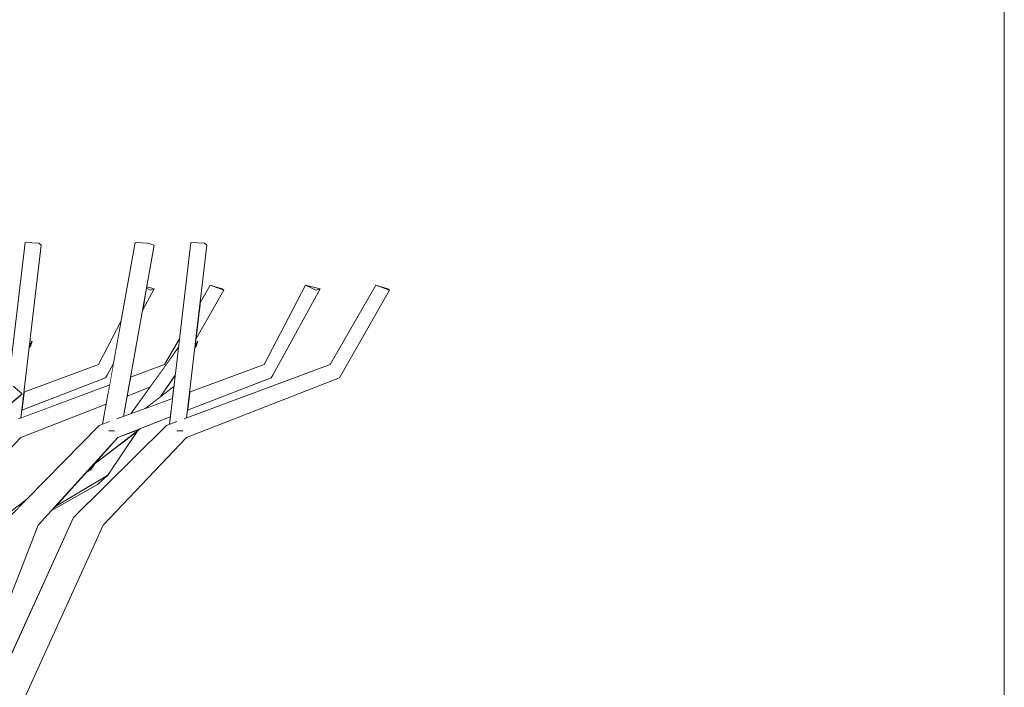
# Model space of a CAD drawing. Extents: x -289599 to -184549, y 66678 to 295474.
# Tile 550 of 656: x -250473 to -250198, y 71802 to 71988. Entities that reach past the tile are written whole.
import ezdxf

# ---------------------------------------------------------------- set-up
doc = ezdxf.new("R2010")
doc.units = 0
doc.header["$MEASUREMENT"] = 0
doc.linetypes.add('Wipeout_Contour', pattern=[1000, 0, -1000])
doc.layers.add('arch drzewa', color=8, linetype='Continuous')
doc.layers.add('Model drzwi', color=8, linetype='Continuous')
doc.layers.add('arch drzewa_Nr_Pióra__4', color=8, linetype='Continuous', lineweight=9)
doc.layers.add('Model drzwi_Nr_Pióra__87', color=8, linetype='Continuous', lineweight=20)

msp = doc.modelspace()

# ---------------------------------------------------------------- linework, layer by layer
at = {"layer": 'Model drzwi_Nr_Pióra__87', "linetype": 'Continuous'}
msp.add_line((-250198.17, 73553.5), (-250198.17, 71513.5), dxfattribs=at)

# ---------------------------------------------------------------- wipeouts: each hides what was drawn before it
at = {"color": 254, "linetype": 'Wipeout_Contour', "lineweight": 0, "ltscale": 1022153.662929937}
msp.add_wipeout([(-250470.35, 71897.53), (-250470.43, 71896.9), (-250469.98, 71897.52), (-250469.58, 71898.67)], dxfattribs=at).dxf.layer = 'arch drzewa'
at = {"color": 254, "linetype": 'Wipeout_Contour', "lineweight": 0, "ltscale": 1021977.771083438}
msp.add_wipeout([(-250424.16, 71896.9), (-250423.72, 71897.52), (-250423.32, 71898.67), (-250424.09, 71897.53)], dxfattribs=at).dxf.layer = 'arch drzewa'
at = {"color": 254, "linetype": 'Wipeout_Contour', "lineweight": 0, "ltscale": 1021929.294055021}
msp.add_wipeout([(-250425.95, 71881.71), (-250426.21, 71879.44), (-250402.85, 71888.5), (-250404.84, 71892.22)], dxfattribs=at).dxf.layer = 'arch drzewa'
at = {"color": 254, "linetype": 'Wipeout_Contour', "lineweight": 0, "ltscale": 1532988.760950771}
msp.add_wipeout([(-250430.39, 71888.16), (-250433.64, 71883.35), (-250430.03, 71886.11), (-250429.68, 71889.11), (-250430.02, 71888.5), (-250430.2, 71888.43)], dxfattribs=at).dxf.layer = 'Model drzwi'
at = {"color": 254, "linetype": 'Wipeout_Contour', "lineweight": 0, "ltscale": 2555307.952757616}
msp.add_wipeout([(-250496.05, 71847.35), (-250497.79, 71843.53), (-250494.81, 71837.72), (-250488.69, 71843.22), (-250479.01, 71848.56), (-250471.12, 71854.61), (-250450.88, 71875.21), (-250449.91, 71875.57), (-250448.9, 71881.16), (-250472.72, 71871.89)], dxfattribs=at).dxf.layer = 'Model drzwi'

# ---------------------------------------------------------------- next in the draw order: wipeouts: each hides what was drawn before it
at = {"color": 254, "linetype": 'Wipeout_Contour', "lineweight": 0, "ltscale": 766410.289153}
msp.add_wipeout([(-250402.85, 71888.5), (-250390.28, 71912.94), (-250393.27, 71914.34)], dxfattribs=at).dxf.layer = 'arch drzewa'
at = {"color": 254, "linetype": 'Wipeout_Contour', "lineweight": 0, "ltscale": 766615.943648}
msp.add_wipeout([(-250470.35, 71897.53), (-250469.58, 71898.67), (-250470.2, 71898.8)], dxfattribs=at).dxf.layer = 'arch drzewa'
at = {"color": 254, "linetype": 'Wipeout_Contour', "lineweight": 0, "ltscale": 766484.024907}
msp.add_wipeout([(-250424.09, 71897.53), (-250423.32, 71898.67), (-250423.94, 71898.8)], dxfattribs=at).dxf.layer = 'arch drzewa'
at = {"color": 254, "linetype": 'Wipeout_Contour', "lineweight": 0, "ltscale": 766458.104039}
msp.add_wipeout([(-250425.95, 71881.71), (-250404.84, 71892.22), (-250425.62, 71884.54)], dxfattribs=at).dxf.layer = 'arch drzewa'
at = {"color": 254, "linetype": 'Wipeout_Contour', "lineweight": 0, "ltscale": 766493.426613}
msp.add_wipeout([(-250429.66, 71889.25), (-250430.39, 71888.16), (-250429.67, 71889.18)], dxfattribs=at).dxf.layer = 'arch drzewa'
at = {"color": 254, "linetype": 'Wipeout_Contour', "lineweight": 0, "ltscale": 3066099.083994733}
msp.add_wipeout([(-250481.6, 71812.3), (-250478.04, 71805.61), (-250458.09, 71849.53), (-250432.05, 71875.21), (-250431.28, 71875.5), (-250431.03, 71877.58), (-250439.35, 71874.35), (-250440.05, 71873.81), (-250448.42, 71861.37), (-250451.38, 71858.73), (-250464.18, 71851.45), (-250467.9, 71847.35)], dxfattribs=at).dxf.layer = 'Model drzwi'

# ---------------------------------------------------------------- next in the draw order: wipeouts: each hides what was drawn before it
at = {"color": 254, "linetype": 'Wipeout_Contour', "lineweight": 0, "ltscale": 766416.883692}
msp.add_wipeout([(-250393.27, 71914.34), (-250404.84, 71892.22), (-250402.85, 71888.5)], dxfattribs=at).dxf.layer = 'arch drzewa'
at = {"color": 254, "linetype": 'Wipeout_Contour', "lineweight": 0, "ltscale": 1022101.599074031}
msp.add_wipeout([(-250485.33, 71819.3), (-250481.6, 71812.3), (-250467.9, 71847.35), (-250476.1, 71849.53)], dxfattribs=at).dxf.layer = 'arch drzewa'
at = {"color": 254, "linetype": 'Wipeout_Contour', "lineweight": 0, "ltscale": 1533130.936968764}
msp.add_wipeout([(-250472.48, 71879.44), (-250472.73, 71877.29), (-250447.94, 71886.51), (-250446.83, 71892.65), (-250448.69, 71889.26), (-250449.11, 71888.5)], dxfattribs=at).dxf.layer = 'Model drzwi'
at = {"color": 254, "linetype": 'Wipeout_Contour', "lineweight": 0, "ltscale": 1022024.569493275}
msp.add_wipeout([(-250443.1, 71883.42), (-250444.13, 71877.71), (-250442.03, 71878.48), (-250436.72, 71885.9)], dxfattribs=at).dxf.layer = 'Model drzwi'
at = {"color": 254, "linetype": 'Wipeout_Contour', "lineweight": 0, "ltscale": 1022047.313592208}
msp.add_wipeout([(-250454.65, 71861.98), (-250453.33, 71862.71), (-250451.87, 71864.75), (-250452.79, 71864.05)], dxfattribs=at).dxf.layer = 'Model drzwi'

# ---------------------------------------------------------------- next in the draw order: wipeouts: each hides what was drawn before it
at = {"color": 254, "linetype": 'Wipeout_Contour', "lineweight": 0, "ltscale": 766406.116651}
msp.add_wipeout([(-250402.43, 71889.26), (-250389.22, 71913.31), (-250390.28, 71912.94)], dxfattribs=at).dxf.layer = 'arch drzewa'
at = {"color": 254, "linetype": 'Wipeout_Contour', "lineweight": 0, "ltscale": 766541.84249}
msp.add_wipeout([(-250467.9, 71847.35), (-250445.69, 71871.89), (-250450.88, 71875.21)], dxfattribs=at).dxf.layer = 'arch drzewa'

# ---------------------------------------------------------------- next in the draw order: wipeouts: each hides what was drawn before it
at = {"color": 254, "linetype": 'Wipeout_Contour', "lineweight": 0, "ltscale": 766410.22558}
msp.add_wipeout([(-250390.28, 71912.94), (-250402.85, 71888.5), (-250402.43, 71889.26)], dxfattribs=at).dxf.layer = 'arch drzewa'
at = {"color": 254, "linetype": 'Wipeout_Contour', "lineweight": 0, "ltscale": 766498.563901}
msp.add_wipeout([(-250445.69, 71871.89), (-250431.03, 71877.58), (-250430.83, 71879.28)], dxfattribs=at).dxf.layer = 'arch drzewa'
at = {"color": 254, "linetype": 'Wipeout_Contour', "lineweight": 0, "ltscale": 766563.14434}
msp.add_wipeout([(-250450.88, 71875.21), (-250476.1, 71849.53), (-250467.9, 71847.35)], dxfattribs=at).dxf.layer = 'arch drzewa'

# ---------------------------------------------------------------- next in the draw order: wipeouts: each hides what was drawn before it
at = {"color": 254, "linetype": 'Wipeout_Contour', "lineweight": 0, "ltscale": 766404.80744}
msp.add_wipeout([(-250390.28, 71912.94), (-250389.22, 71913.31), (-250393.27, 71914.34)], dxfattribs=at).dxf.layer = 'arch drzewa'
at = {"color": 254, "linetype": 'Wipeout_Contour', "lineweight": 0, "ltscale": 1022178.994972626}
msp.add_wipeout([(-250492.52, 71871.32), (-250493.95, 71865.9), (-250472.37, 71884.03), (-250474.85, 71886.17)], dxfattribs=at).dxf.layer = 'arch drzewa'
at = {"color": 254, "linetype": 'Wipeout_Contour', "lineweight": 0, "ltscale": 2044050.238601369}
msp.add_wipeout([(-250448.09, 71876.25), (-250450.88, 71875.21), (-250445.69, 71871.89), (-250430.83, 71879.28), (-250430.42, 71882.77), (-250445.92, 71877.05), (-250446.62, 71873.61), (-250448.14, 71873.74)], dxfattribs=at).dxf.layer = 'arch drzewa'
at = {"color": 254, "linetype": 'Wipeout_Contour', "lineweight": 0, "ltscale": 1022051.740256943}
msp.add_wipeout([(-250464.18, 71851.45), (-250451.38, 71858.73), (-250448.42, 71861.37), (-250463.27, 71852.47)], dxfattribs=at).dxf.layer = 'arch drzewa'
at = {"color": 254, "linetype": 'Wipeout_Contour', "lineweight": 0, "ltscale": 1788726.923346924}
msp.add_wipeout([(-250487.02, 71842.04), (-250486.57, 71841.68), (-250484.56, 71841.62), (-250482.51, 71841.26), (-250478.01, 71844.71), (-250476.1, 71849.53), (-250472.63, 71853.07)], dxfattribs=at).dxf.layer = 'arch drzewa'

# ---------------------------------------------------------------- next in the draw order: linework, layer by layer
at = {"layer": 'arch drzewa_Nr_Pióra__4', "linetype": 'Continuous'}
for p, q in [((-250390.28, 71912.94), (-250393.27, 71914.34)), ((-250393.27, 71914.34), (-250389.22, 71913.31)), ((-250389.22, 71913.31), (-250390.28, 71912.94))]:
    msp.add_line(p, q, dxfattribs=at)

# ---------------------------------------------------------------- next in the draw order: wipeouts: each hides what was drawn before it
at = {"color": 254, "linetype": 'Wipeout_Contour', "lineweight": 0, "ltscale": 766528.300828}
msp.add_wipeout([(-250448.14, 71873.74), (-250446.62, 71873.61), (-250446.82, 71873.67)], dxfattribs=at).dxf.layer = 'arch drzewa'
at = {"color": 254, "linetype": 'Wipeout_Contour', "lineweight": 0, "ltscale": 1022050.066447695}
msp.add_wipeout([(-250455.38, 71861.18), (-250463.27, 71852.47), (-250448.42, 71861.37), (-250453.33, 71862.71)], dxfattribs=at).dxf.layer = 'arch drzewa'
at = {"color": 254, "linetype": 'Wipeout_Contour', "lineweight": 0, "ltscale": 1533200.206945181}
msp.add_wipeout([(-250487.07, 71842.04), (-250487.02, 71842.04), (-250472.63, 71853.07), (-250471.12, 71854.61), (-250485.39, 71843.67), (-250486.63, 71842.42)], dxfattribs=at).dxf.layer = 'arch drzewa'

# ---------------------------------------------------------------- next in the draw order: wipeouts: each hides what was drawn before it
at = {"color": 254, "linetype": 'Wipeout_Contour', "lineweight": 0, "ltscale": 1533064.087449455}
msp.add_wipeout([(-250446.82, 71873.67), (-250446.62, 71873.61), (-250445.92, 71877.05), (-250444.13, 71877.71), (-250435.52, 71925.53), (-250437.39, 71926.05)], dxfattribs=at).dxf.layer = 'arch drzewa'
at = {"color": 254, "linetype": 'Wipeout_Contour', "lineweight": 0, "ltscale": 766537.618818}
msp.add_wipeout([(-250454.65, 71861.98), (-250455.38, 71861.18), (-250453.33, 71862.71)], dxfattribs=at).dxf.layer = 'arch drzewa'
at = {"color": 254, "linetype": 'Wipeout_Contour', "lineweight": 0, "ltscale": 1533072.500956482}
msp.add_wipeout([(-250496.77, 71743.95), (-250449.79, 71847.35), (-250458.09, 71849.53), (-250475.76, 71801.31), (-250474.46, 71798.89), (-250476.91, 71798.15)], dxfattribs=at).dxf.layer = 'arch drzewa'

# ---------------------------------------------------------------- next in the draw order: wipeouts: each hides what was drawn before it
at = {"color": 254, "linetype": 'Wipeout_Contour', "lineweight": 0, "ltscale": 1533077.513297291}
msp.add_wipeout([(-250440.79, 71926.23), (-250449.91, 71875.57), (-250448.09, 71876.25), (-250448.14, 71873.74), (-250446.82, 71873.67), (-250437.39, 71926.05)], dxfattribs=at).dxf.layer = 'arch drzewa'
at = {"color": 254, "linetype": 'Wipeout_Contour', "lineweight": 0, "ltscale": 2299642.914858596}
msp.add_wipeout([(-250503.09, 71750.47), (-250496.77, 71743.95), (-250476.91, 71798.15), (-250479.92, 71797.24), (-250480.03, 71797.47), (-250476.03, 71801.38), (-250475.95, 71801.67), (-250475.76, 71801.31), (-250458.09, 71849.53)], dxfattribs=at).dxf.layer = 'arch drzewa'

# ---------------------------------------------------------------- next in the draw order: linework, layer by layer
at = {"layer": 'arch drzewa_Nr_Pióra__4', "linetype": 'Continuous'}
for p, q in [((-250437.39, 71926.05), (-250440.79, 71926.23)), ((-250435.52, 71925.53), (-250437.39, 71926.05))]:
    msp.add_line(p, q, dxfattribs=at)

# ---------------------------------------------------------------- next in the draw order: wipeouts: each hides what was drawn before it
at = {"color": 254, "linetype": 'Wipeout_Contour', "lineweight": 0, "ltscale": 766536.117941}
msp.add_wipeout([(-250438.45, 71909.23), (-250436.54, 71912.94), (-250437.69, 71913.48)], dxfattribs=at).dxf.layer = 'arch drzewa'
at = {"color": 254, "linetype": 'Wipeout_Contour', "lineweight": 0, "ltscale": 1021998.582105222}
msp.add_wipeout([(-250428.85, 71896.19), (-250437.91, 71880.07), (-250433.64, 71883.35), (-250429.66, 71889.25)], dxfattribs=at).dxf.layer = 'arch drzewa'
at = {"color": 254, "linetype": 'Wipeout_Contour', "lineweight": 0, "ltscale": 1022105.187882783}
msp.add_wipeout([(-250472.48, 71879.44), (-250449.11, 71888.5), (-250451.1, 71892.22), (-250472.21, 71881.71)], dxfattribs=at).dxf.layer = 'arch drzewa'
at = {"color": 254, "linetype": 'Wipeout_Contour', "lineweight": 0, "ltscale": 766620.366599}
msp.add_wipeout([(-250496.05, 71847.35), (-250472.72, 71871.89), (-250478.31, 71875.21)], dxfattribs=at).dxf.layer = 'arch drzewa'
at = {"color": 254, "linetype": 'Wipeout_Contour', "lineweight": 0, "ltscale": 766513.849667}
msp.add_wipeout([(-250448.42, 71861.37), (-250440.05, 71873.81), (-250442.47, 71871.96)], dxfattribs=at).dxf.layer = 'arch drzewa'

# ---------------------------------------------------------------- next in the draw order: linework, layer by layer
at = {"layer": 'arch drzewa_Nr_Pióra__4', "linetype": 'Continuous'}
for p, q in [((-250485.4, 71843.66), (-250471.12, 71854.61)), ((-250481.6, 71812.3), (-250467.9, 71847.35))]:
    msp.add_line(p, q, dxfattribs=at)

# ---------------------------------------------------------------- next in the draw order: wipeouts: each hides what was drawn before it
at = {"color": 254, "linetype": 'Wipeout_Contour', "lineweight": 0, "ltscale": 1022045.608154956}
msp.add_wipeout([(-250438.8, 71907.26), (-250435.48, 71913.31), (-250436.54, 71912.94), (-250438.45, 71909.21)], dxfattribs=at).dxf.layer = 'arch drzewa'
at = {"color": 254, "linetype": 'Wipeout_Contour', "lineweight": 0, "ltscale": 766546.399092}
msp.add_wipeout([(-250446.13, 71896.55), (-250449.11, 71888.5), (-250446.75, 71893.09)], dxfattribs=at).dxf.layer = 'arch drzewa'
at = {"color": 254, "linetype": 'Wipeout_Contour', "lineweight": 0, "ltscale": 1277508.88244995}
msp.add_wipeout([(-250442.03, 71878.48), (-250438.07, 71879.95), (-250437.91, 71880.07), (-250428.85, 71896.19), (-250428.75, 71897.03)], dxfattribs=at).dxf.layer = 'arch drzewa'
at = {"color": 254, "linetype": 'Wipeout_Contour', "lineweight": 0, "ltscale": 766590.024503}
msp.add_wipeout([(-250472.21, 71881.71), (-250451.1, 71892.22), (-250471.88, 71884.54)], dxfattribs=at).dxf.layer = 'arch drzewa'
at = {"color": 254, "linetype": 'Wipeout_Contour', "lineweight": 0, "ltscale": 1022033.140637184}
msp.add_wipeout([(-250451.87, 71864.75), (-250453.33, 71862.71), (-250448.42, 71861.37), (-250442.47, 71871.96)], dxfattribs=at).dxf.layer = 'arch drzewa'

# ---------------------------------------------------------------- next in the draw order: wipeouts: each hides what was drawn before it
at = {"color": 254, "linetype": 'Wipeout_Contour', "lineweight": 0, "ltscale": 766534.87313}
msp.add_wipeout([(-250438.45, 71909.23), (-250438.45, 71909.21), (-250436.54, 71912.94)], dxfattribs=at).dxf.layer = 'arch drzewa'
at = {"color": 254, "linetype": 'Wipeout_Contour', "lineweight": 0, "ltscale": 1022066.486308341}
msp.add_wipeout([(-250451.1, 71892.22), (-250449.11, 71888.5), (-250446.13, 71896.55), (-250444.71, 71904.45)], dxfattribs=at).dxf.layer = 'arch drzewa'
at = {"color": 254, "linetype": 'Wipeout_Contour', "lineweight": 0, "ltscale": 766495.205178}
msp.add_wipeout([(-250437.11, 71880.3), (-250430.42, 71882.77), (-250430.08, 71885.69)], dxfattribs=at).dxf.layer = 'arch drzewa'
at = {"color": 254, "linetype": 'Wipeout_Contour', "lineweight": 0, "ltscale": 766521.164188}
msp.add_wipeout([(-250445.69, 71871.89), (-250452.79, 71864.05), (-250439.35, 71874.35)], dxfattribs=at).dxf.layer = 'arch drzewa'

# ---------------------------------------------------------------- next in the draw order: wipeouts: each hides what was drawn before it
at = {"color": 254, "linetype": 'Wipeout_Contour', "lineweight": 0, "ltscale": 1022046.814090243}
msp.add_wipeout([(-250437.69, 71913.48), (-250436.54, 71912.94), (-250435.48, 71913.31), (-250437.62, 71913.85)], dxfattribs=at).dxf.layer = 'arch drzewa'
at = {"color": 254, "linetype": 'Wipeout_Contour', "lineweight": 0, "ltscale": 766545.950885}
msp.add_wipeout([(-250446.77, 71893.01), (-250448.69, 71889.26), (-250446.83, 71892.65)], dxfattribs=at).dxf.layer = 'arch drzewa'
at = {"color": 254, "linetype": 'Wipeout_Contour', "lineweight": 0, "ltscale": 1021998.154649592}
msp.add_wipeout([(-250438.07, 71879.95), (-250437.11, 71880.3), (-250430.08, 71885.69), (-250430.03, 71886.11)], dxfattribs=at).dxf.layer = 'arch drzewa'
at = {"color": 254, "linetype": 'Wipeout_Contour', "lineweight": 0, "ltscale": 766488.44183}
msp.add_wipeout([(-250449.79, 71847.35), (-250426.46, 71871.89), (-250432.05, 71875.21)], dxfattribs=at).dxf.layer = 'arch drzewa'

# ---------------------------------------------------------------- next in the draw order: linework, layer by layer
at = {"layer": 'arch drzewa_Nr_Pióra__4', "linetype": 'Continuous'}
for p, q in [((-250438.8, 71907.26), (-250435.48, 71913.31)), ((-250436.54, 71912.94), (-250437.69, 71913.48)), ((-250437.62, 71913.85), (-250435.48, 71913.31)), ((-250435.48, 71913.31), (-250436.54, 71912.94))]:
    msp.add_line(p, q, dxfattribs=at)

# ---------------------------------------------------------------- next in the draw order: wipeouts: each hides what was drawn before it
at = {"color": 254, "linetype": 'Wipeout_Contour', "lineweight": 0, "ltscale": 1022061.405626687}
msp.add_wipeout([(-250446.75, 71893.09), (-250449.11, 71888.5), (-250448.69, 71889.26), (-250446.77, 71893.01)], dxfattribs=at).dxf.layer = 'arch drzewa'
at = {"color": 254, "linetype": 'Wipeout_Contour', "lineweight": 0, "ltscale": 766400.453581}
msp.add_wipeout([(-250426.46, 71871.89), (-250383.76, 71888.5), (-250386.35, 71892.22)], dxfattribs=at).dxf.layer = 'arch drzewa'
at = {"color": 254, "linetype": 'Wipeout_Contour', "lineweight": 0, "ltscale": 766510.902642}
msp.add_wipeout([(-250432.05, 71875.21), (-250458.09, 71849.53), (-250449.79, 71847.35)], dxfattribs=at).dxf.layer = 'arch drzewa'

# ---------------------------------------------------------------- next in the draw order: linework, layer by layer
at = {"layer": 'arch drzewa_Nr_Pióra__4', "linetype": 'Continuous'}
for p, q in [((-250451.1, 71892.22), (-250444.71, 71904.45)), ((-250448.69, 71889.26), (-250446.83, 71892.65)), ((-250448.69, 71889.26), (-250449.11, 71888.5)), ((-250454.65, 71861.98), (-250453.33, 71862.71)), ((-250453.33, 71862.71), (-250451.87, 71864.75)), ((-250463.27, 71852.47), (-250448.42, 71861.37)), ((-250451.38, 71858.73), (-250448.42, 71861.37)), ((-250464.18, 71851.45), (-250451.38, 71858.73)), ((-250503.09, 71750.47), (-250458.09, 71849.53)), ((-250496.77, 71743.95), (-250449.79, 71847.35))]:
    msp.add_line(p, q, dxfattribs=at)

# ---------------------------------------------------------------- next in the draw order: wipeouts: each hides what was drawn before it
at = {"color": 254, "linetype": 'Wipeout_Contour', "lineweight": 0, "ltscale": 766354.026205}
msp.add_wipeout([(-250383.76, 71888.5), (-250369.86, 71912.94), (-250373.62, 71914.34)], dxfattribs=at).dxf.layer = 'arch drzewa'
at = {"color": 254, "linetype": 'Wipeout_Contour', "lineweight": 0, "ltscale": 1788406.415658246}
msp.add_wipeout([(-250429.28, 71876.25), (-250432.05, 71875.21), (-250426.46, 71871.89), (-250386.35, 71892.22), (-250427.12, 71877.05), (-250427.56, 71873.61), (-250429.12, 71873.74)], dxfattribs=at).dxf.layer = 'arch drzewa'
at = {"color": 254, "linetype": 'Wipeout_Contour', "lineweight": 0, "ltscale": 766560.530687}
msp.add_wipeout([(-250472.72, 71871.89), (-250448.9, 71881.16), (-250448.35, 71884.24)], dxfattribs=at).dxf.layer = 'arch drzewa'

# ---------------------------------------------------------------- next in the draw order: linework, layer by layer
at = {"layer": 'arch drzewa_Nr_Pióra__4', "linetype": 'Continuous'}
for p, q in [((-250404.84, 71892.22), (-250393.27, 71914.34)), ((-250402.43, 71889.26), (-250389.22, 71913.31)), ((-250402.43, 71889.26), (-250402.85, 71888.5))]:
    msp.add_line(p, q, dxfattribs=at)

# ---------------------------------------------------------------- next in the draw order: wipeouts: each hides what was drawn before it
at = {"color": 254, "linetype": 'Wipeout_Contour', "lineweight": 0, "ltscale": 766362.514871}
msp.add_wipeout([(-250373.62, 71914.34), (-250386.35, 71892.22), (-250383.76, 71888.5)], dxfattribs=at).dxf.layer = 'arch drzewa'
at = {"color": 254, "linetype": 'Wipeout_Contour', "lineweight": 0, "ltscale": 2044241.612443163}
msp.add_wipeout([(-250478.31, 71875.21), (-250472.72, 71871.89), (-250448.35, 71884.24), (-250447.94, 71886.51), (-250473.38, 71877.05), (-250473.82, 71873.61), (-250475.38, 71873.74), (-250475.54, 71876.25)], dxfattribs=at).dxf.layer = 'arch drzewa'
at = {"color": 254, "linetype": 'Wipeout_Contour', "lineweight": 0, "ltscale": 766473.936851}
msp.add_wipeout([(-250429.12, 71873.74), (-250427.56, 71873.61), (-250427.63, 71873.67)], dxfattribs=at).dxf.layer = 'arch drzewa'

# ---------------------------------------------------------------- next in the draw order: linework, layer by layer
at = {"layer": 'arch drzewa_Nr_Pióra__4', "linetype": 'Continuous'}
for p, q in [((-250450.88, 71875.21), (-250448.02, 71876.27)), ((-250452.79, 71864.05), (-250439.35, 71874.35)), ((-250448.42, 71861.37), (-250440.05, 71873.81)), ((-250446.82, 71873.67), (-250448.21, 71873.74)), ((-250446.61, 71873.61), (-250446.82, 71873.67)), ((-250496.05, 71847.35), (-250472.72, 71871.89)), ((-250467.9, 71847.35), (-250445.69, 71871.89)), ((-250449.79, 71847.35), (-250426.46, 71871.89))]:
    msp.add_line(p, q, dxfattribs=at)

# ---------------------------------------------------------------- next in the draw order: wipeouts: each hides what was drawn before it
at = {"color": 254, "linetype": 'Wipeout_Contour', "lineweight": 0, "ltscale": 2299836.47633759}
msp.add_wipeout([(-250472.71, 71883.75), (-250473.89, 71873.67), (-250473.82, 71873.61), (-250473.38, 71877.05), (-250472.73, 71877.29), (-250467.06, 71925.53), (-250467.74, 71926.05), (-250472.65, 71884.27), (-250472.37, 71884.03)], dxfattribs=at).dxf.layer = 'arch drzewa'
at = {"color": 254, "linetype": 'Wipeout_Contour', "lineweight": 0, "ltscale": 1532963.812298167}
msp.add_wipeout([(-250421.48, 71926.05), (-250427.63, 71873.67), (-250427.56, 71873.61), (-250427.12, 71877.05), (-250426.47, 71877.29), (-250420.8, 71925.53)], dxfattribs=at).dxf.layer = 'arch drzewa'
at = {"color": 254, "linetype": 'Wipeout_Contour', "lineweight": 0, "ltscale": 766348.862217}
msp.add_wipeout([(-250369.86, 71912.94), (-250370.28, 71913.31), (-250373.62, 71914.34)], dxfattribs=at).dxf.layer = 'arch drzewa'

# ---------------------------------------------------------------- next in the draw order: linework, layer by layer
at = {"layer": 'arch drzewa_Nr_Pióra__4', "linetype": 'Continuous'}
for p, q in [((-250386.35, 71892.22), (-250373.62, 71914.34)), ((-250383.76, 71888.5), (-250369.86, 71912.94)), ((-250369.86, 71912.94), (-250373.62, 71914.34)), ((-250373.62, 71914.34), (-250370.28, 71913.31)), ((-250370.28, 71913.31), (-250369.86, 71912.94))]:
    msp.add_line(p, q, dxfattribs=at)

# ---------------------------------------------------------------- next in the draw order: wipeouts: each hides what was drawn before it
at = {"color": 254, "linetype": 'Wipeout_Contour', "lineweight": 0, "ltscale": 1532975.88264186}
msp.add_wipeout([(-250425.32, 71926.23), (-250431.28, 71875.5), (-250429.28, 71876.25), (-250429.12, 71873.74), (-250427.63, 71873.67), (-250421.48, 71926.05)], dxfattribs=at).dxf.layer = 'arch drzewa'
at = {"color": 254, "linetype": 'Wipeout_Contour', "lineweight": 0, "ltscale": 1533222.447515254}
msp.add_wipeout([(-250476.99, 71880.15), (-250477.54, 71875.5), (-250475.54, 71876.25), (-250475.38, 71873.74), (-250473.89, 71873.67), (-250472.71, 71883.75)], dxfattribs=at).dxf.layer = 'arch drzewa'

# ---------------------------------------------------------------- next in the draw order: linework, layer by layer
at = {"layer": 'arch drzewa_Nr_Pióra__4', "linetype": 'Continuous'}
for p, q in [((-250421.48, 71926.05), (-250425.32, 71926.23)), ((-250420.8, 71925.53), (-250421.48, 71926.05)), ((-250424.16, 71896.9), (-250423.72, 71897.52)), ((-250425.62, 71884.54), (-250404.84, 71892.22)), ((-250426.46, 71871.89), (-250383.76, 71888.5)), ((-250426.21, 71879.44), (-250402.85, 71888.5)), ((-250472.72, 71871.89), (-250448.9, 71881.16)), ((-250445.69, 71871.89), (-250431.03, 71877.58)), ((-250432.05, 71875.21), (-250429.2, 71876.27)), ((-250476.1, 71849.53), (-250450.88, 71875.21)), ((-250458.09, 71849.53), (-250432.05, 71875.21)), ((-250427.63, 71873.67), (-250429.2, 71873.74)), ((-250427.55, 71873.61), (-250427.63, 71873.67))]:
    msp.add_line(p, q, dxfattribs=at)

# ---------------------------------------------------------------- next in the draw order: wipeouts: each hides what was drawn before it
at = {"color": 254, "linetype": 'Wipeout_Contour', "lineweight": 0, "ltscale": 1277710.633644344}
msp.add_wipeout([(-250471.58, 71926.23), (-250476.28, 71886.2), (-250474.85, 71886.17), (-250472.65, 71884.27), (-250467.74, 71926.05)], dxfattribs=at).dxf.layer = 'arch drzewa'
at = {"color": 254, "linetype": 'Wipeout_Contour', "lineweight": 0, "ltscale": 1021979.356775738}
msp.add_wipeout([(-250423.88, 71899.3), (-250416.12, 71912.94), (-250419.89, 71914.34), (-250423.07, 71906.22)], dxfattribs=at).dxf.layer = 'arch drzewa'
at = {"color": 254, "linetype": 'Wipeout_Contour', "lineweight": 0, "ltscale": 1277522.954540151}
msp.add_wipeout([(-250443.1, 71883.42), (-250436.72, 71885.9), (-250432.41, 71891.92), (-250432.61, 71892.22), (-250442.41, 71887.25)], dxfattribs=at).dxf.layer = 'arch drzewa'
at = {"color": 254, "linetype": 'Wipeout_Contour', "lineweight": 0, "ltscale": 766493.167332}
msp.add_wipeout([(-250430.2, 71888.43), (-250430.02, 71888.5), (-250430.09, 71888.59)], dxfattribs=at).dxf.layer = 'arch drzewa'

# ---------------------------------------------------------------- next in the draw order: linework, layer by layer
at = {"layer": 'arch drzewa_Nr_Pióra__4', "linetype": 'Continuous'}
for p, q in [((-250476.28, 71886.2), (-250471.58, 71926.23)), ((-250467.74, 71926.05), (-250471.58, 71926.23)), ((-250467.06, 71925.53), (-250467.74, 71926.05)), ((-250472.73, 71877.29), (-250467.06, 71925.53)), ((-250470.35, 71897.53), (-250469.58, 71898.67)), ((-250469.58, 71898.67), (-250470.2, 71898.8)), ((-250469.98, 71897.52), (-250469.58, 71898.67)), ((-250424.09, 71897.53), (-250423.32, 71898.67)), ((-250423.32, 71898.67), (-250423.94, 71898.8)), ((-250423.72, 71897.52), (-250423.32, 71898.67)), ((-250470.43, 71896.9), (-250469.98, 71897.52)), ((-250471.88, 71884.54), (-250451.1, 71892.22)), ((-250472.48, 71879.44), (-250449.11, 71888.5)), ((-250472.37, 71884.03), (-250474.85, 71886.17)), ((-250473.39, 71877.05), (-250447.94, 71886.51)), ((-250493.95, 71865.9), (-250472.37, 71884.03)), ((-250445.93, 71877.04), (-250430.42, 71882.77))]:
    msp.add_line(p, q, dxfattribs=at)

# ---------------------------------------------------------------- next in the draw order: wipeouts: each hides what was drawn before it
at = {"color": 254, "linetype": 'Wipeout_Contour', "lineweight": 0, "ltscale": 766489.252577}
msp.add_wipeout([(-250423.07, 71906.22), (-250419.89, 71914.34), (-250422.69, 71909.47)], dxfattribs=at).dxf.layer = 'arch drzewa'
at = {"color": 254, "linetype": 'Wipeout_Contour', "lineweight": 0, "ltscale": 766518.880717}
msp.add_wipeout([(-250442.15, 71888.67), (-250442.41, 71887.25), (-250432.61, 71892.22)], dxfattribs=at).dxf.layer = 'arch drzewa'
at = {"color": 254, "linetype": 'Wipeout_Contour', "lineweight": 0, "ltscale": 1021990.689697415}
msp.add_wipeout([(-250430.02, 71888.5), (-250429.68, 71889.11), (-250429.67, 71889.18), (-250429.86, 71888.91)], dxfattribs=at).dxf.layer = 'arch drzewa'

# ---------------------------------------------------------------- next in the draw order: linework, layer by layer
at = {"layer": 'arch drzewa_Nr_Pióra__4', "linetype": 'Continuous'}
for p, q in [((-250449.91, 71875.57), (-250440.79, 71926.23)), ((-250444.13, 71877.71), (-250435.52, 71925.53)), ((-250443.1, 71883.42), (-250436.72, 71885.9)), ((-250438.07, 71879.95), (-250430.03, 71886.11))]:
    msp.add_line(p, q, dxfattribs=at)

# ---------------------------------------------------------------- next in the draw order: wipeouts: each hides what was drawn before it
at = {"color": 254, "linetype": 'Wipeout_Contour', "lineweight": 0, "ltscale": 766480.775809}
msp.add_wipeout([(-250419.89, 71914.34), (-250416.12, 71912.94), (-250416.54, 71913.31)], dxfattribs=at).dxf.layer = 'arch drzewa'
at = {"color": 254, "linetype": 'Wipeout_Contour', "lineweight": 0, "ltscale": 1022000.613005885}
msp.add_wipeout([(-250428.47, 71899.42), (-250432.61, 71892.22), (-250432.41, 71891.92), (-250428.75, 71897.03)], dxfattribs=at).dxf.layer = 'arch drzewa'
at = {"color": 254, "linetype": 'Wipeout_Contour', "lineweight": 0, "ltscale": 766492.592482}
msp.add_wipeout([(-250430.09, 71888.59), (-250430.02, 71888.5), (-250429.86, 71888.91)], dxfattribs=at).dxf.layer = 'arch drzewa'

# ---------------------------------------------------------------- next in the draw order: linework, layer by layer
at = {"layer": 'arch drzewa_Nr_Pióra__4', "linetype": 'Continuous'}
for p, q in [((-250431.28, 71875.5), (-250425.32, 71926.23)), ((-250426.47, 71877.29), (-250420.8, 71925.53)), ((-250423.88, 71899.3), (-250416.12, 71912.94)), ((-250422.69, 71909.47), (-250419.89, 71914.34)), ((-250416.12, 71912.94), (-250419.89, 71914.34)), ((-250419.89, 71914.34), (-250416.54, 71913.31)), ((-250416.54, 71913.31), (-250416.12, 71912.94)), ((-250432.61, 71892.22), (-250428.47, 71899.42)), ((-250442.03, 71878.48), (-250428.75, 71897.03)), ((-250442.15, 71888.67), (-250432.61, 71892.22)), ((-250427.13, 71877.05), (-250386.35, 71892.22)), ((-250433.64, 71883.35), (-250429.66, 71889.25)), ((-250430.39, 71888.16), (-250429.67, 71889.18)), ((-250430.2, 71888.43), (-250430.02, 71888.5)), ((-250430.02, 71888.5), (-250429.68, 71889.11))]:
    msp.add_line(p, q, dxfattribs=at)

doc.saveas('drawing.dxf')
